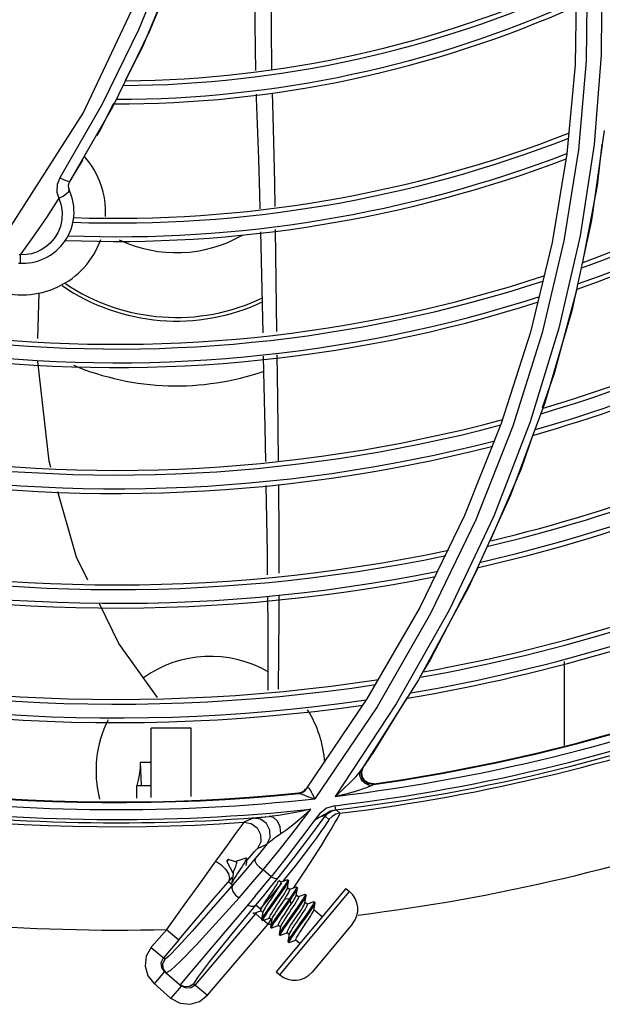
# Model space of a CAD drawing. Extents: x 40.7 to 137.4, y -250.8 to -221.5.
# Tile 261 of 320: x 123.1028 to 123.1649, y -239.7009 to -239.596. Entities that reach past the tile are written whole.
import ezdxf

# ---------------------------------------------------------------- set-up
doc = ezdxf.new("R2010")
doc.units = 0
doc.header["$MEASUREMENT"] = 0
doc.layers.get('0').update_dxf_attribs({"linetype": 'CONTINUOUS'})

msp = doc.modelspace()

# ---------------------------------------------------------------- linework, layer by layer
at = {"color": 155}
for p, q in [((123.1199653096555, -239.5891799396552), (123.1166462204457, -239.5973027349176)), ((123.1196003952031, -239.5901428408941), (123.115909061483, -239.5989170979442)), ((123.1621767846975, -239.5915627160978), (123.1620135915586, -239.6008368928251)), ((123.115909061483, -239.5989170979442), (123.1140884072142, -239.6024814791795)), ((123.1620135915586, -239.6008368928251), (123.1611429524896, -239.6102978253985)), ((123.1116347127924, -239.6050064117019), (123.1071144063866, -239.6128736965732)), ((123.1128242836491, -239.6049563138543), (123.1114340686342, -239.6076780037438)), ((123.1114340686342, -239.6076780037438), (123.1110483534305, -239.608364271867)), ((123.1651218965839, -239.6078266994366), (123.1637554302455, -239.61736319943)), ((123.1611429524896, -239.6102978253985), (123.1595709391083, -239.6197424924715)), ((123.162374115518, -239.6098879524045), (123.1608262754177, -239.619566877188)), ((123.1095762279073, -239.6109009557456), (123.10931030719, -239.6113460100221)), ((123.1284862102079, -239.6186117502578), (123.1287310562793, -239.6293881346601)), ((123.1300589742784, -239.6183558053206), (123.130212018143, -239.6292380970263)), ((123.1595709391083, -239.6197424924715), (123.1572567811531, -239.6293186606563)), ((123.1625526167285, -239.6190278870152), (123.1602921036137, -239.6288967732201)), ((123.1028886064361, -239.6218535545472), (123.102899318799, -239.6219683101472)), ((123.1047552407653, -239.6299942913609), (123.1049143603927, -239.6251302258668)), ((123.1572567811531, -239.6293186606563), (123.1541481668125, -239.6390500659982)), ((123.1602921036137, -239.6288967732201), (123.1572311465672, -239.6388705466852)), ((123.1587905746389, -239.636825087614), (123.1551335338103, -239.6466706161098)), ((123.1572311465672, -239.6388705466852), (123.1533398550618, -239.6489016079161)), ((123.1541481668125, -239.6390500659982), (123.1502193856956, -239.6488522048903)), ((123.1553849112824, -239.639321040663), (123.151428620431, -239.6493036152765)), ((123.1551335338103, -239.6466706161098), (123.1506580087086, -239.6565304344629)), ((123.1502193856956, -239.6488522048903), (123.145457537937, -239.6586397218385)), ((123.1516942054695, -239.6543762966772), (123.1465754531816, -239.6642138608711)), ((123.1506580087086, -239.6565304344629), (123.1453411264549, -239.6663523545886)), ((123.145457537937, -239.6586397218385), (123.1398263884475, -239.668385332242)), ((123.1465754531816, -239.6642138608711), (123.1457864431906, -239.6654956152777)), ((123.1608695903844, -239.6733541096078), (123.1608695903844, -239.6644109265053)), ((123.1453411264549, -239.6663523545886), (123.13916449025, -239.6760790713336)), ((123.1440850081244, -239.6682596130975), (123.1403736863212, -239.6742886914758)), ((123.1398263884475, -239.668385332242), (123.1333075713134, -239.6780238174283)), ((123.1409070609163, -239.6692170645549), (123.1342985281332, -239.6790299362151)), ((123.1429627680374, -239.6689203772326), (123.1364364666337, -239.6787850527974)), ((123.1211015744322, -239.6715085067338), (123.1168287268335, -239.6715085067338)), ((123.1168287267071, -239.6789109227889), (123.1168287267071, -239.6715085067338)), ((123.1211015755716, -239.6787908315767), (123.1211015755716, -239.6715085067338)), ((123.1400565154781, -239.6747633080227), (123.1403737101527, -239.6742887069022)), ((123.1168287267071, -239.6751709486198), (123.1156779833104, -239.6751709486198)), ((123.1156779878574, -239.6751709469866), (123.1157734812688, -239.6776130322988)), ((123.1394205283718, -239.6757045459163), (123.1397445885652, -239.6752266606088)), ((123.1397445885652, -239.6752266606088), (123.1400565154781, -239.6747633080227)), ((123.1391249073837, -239.6761657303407), (123.1391443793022, -239.6761176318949)), ((123.1391443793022, -239.6761176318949), (123.1391610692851, -239.6760848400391)), ((123.1391648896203, -239.676079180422), (123.1391610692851, -239.6760848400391)), ((123.1391648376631, -239.6760791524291), (123.1394205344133, -239.6757045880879)), ((123.1392298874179, -239.6762025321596), (123.1394205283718, -239.6757045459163)), ((123.1392803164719, -239.6761282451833), (123.1394396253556, -239.6757118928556)), ((123.115333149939, -239.6776129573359), (123.1153027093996, -239.6776125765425)), ((123.1153027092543, -239.6789538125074), (123.1153027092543, -239.6776125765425)), ((123.1153041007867, -239.677607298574), (123.1153038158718, -239.6776083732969)), ((123.115333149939, -239.6776129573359), (123.1168287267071, -239.6776135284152)), ((123.140062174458, -239.6775618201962), (123.1399667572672, -239.6775403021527)), ((123.1400404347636, -239.6775906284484), (123.1402501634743, -239.6776475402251)), ((123.14059322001, -239.6774312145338), (123.1400632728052, -239.6773834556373)), ((123.1402501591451, -239.6776475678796), (123.1405424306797, -239.6775053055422)), ((123.1405423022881, -239.6775053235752), (123.1405931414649, -239.6774312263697)), ((123.1325776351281, -239.6784035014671), (123.1325289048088, -239.6784700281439)), ((123.1331425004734, -239.6781775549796), (123.1332993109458, -239.6780157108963)), ((123.1332072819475, -239.6781906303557), (123.1334170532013, -239.6779206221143)), ((123.1333341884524, -239.6779932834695), (123.133307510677, -239.6780238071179)), ((123.1339388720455, -239.6789262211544), (123.1342986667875, -239.6790322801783)), ((123.1364176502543, -239.6797696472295), (123.1364701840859, -239.6802100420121)), ((123.1337627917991, -239.6830847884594), (123.1353842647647, -239.6808893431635)), ((123.1348101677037, -239.6805933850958), (123.1342766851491, -239.6812614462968)), ((123.1353853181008, -239.6808878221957), (123.1357905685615, -239.6812477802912)), ((123.1369593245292, -239.6805670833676), (123.1365558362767, -239.680207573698)), ((123.1277157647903, -239.6810951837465), (123.1267288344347, -239.6815413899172)), ((123.1283246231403, -239.6810255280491), (123.1294343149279, -239.6809201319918)), ((123.128177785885, -239.6843166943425), (123.1291796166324, -239.6838626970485)), ((123.1251123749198, -239.6854952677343), (123.1249156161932, -239.6857303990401)), ((123.1249156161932, -239.6857303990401), (123.1255773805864, -239.6869974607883)), ((123.124982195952, -239.6855334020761), (123.124930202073, -239.6855955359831)), ((123.1251123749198, -239.6854952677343), (123.1259428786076, -239.6857558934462)), ((123.1269172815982, -239.6853459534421), (123.1258666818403, -239.685721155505)), ((123.1258873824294, -239.6857384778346), (123.1258666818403, -239.685721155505)), ((123.1259267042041, -239.6857350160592), (123.125866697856, -239.6857212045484)), ((123.1259362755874, -239.6857418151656), (123.1259267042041, -239.6857350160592)), ((123.1259612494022, -239.6857810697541), (123.1259362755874, -239.6857418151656)), ((123.1259428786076, -239.6857558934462), (123.1259464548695, -239.685757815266)), ((123.1270702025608, -239.6854236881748), (123.1269765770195, -239.6853453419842)), ((123.1312009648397, -239.6853472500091), (123.1296196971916, -239.6873551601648)), ((123.1247569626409, -239.6865251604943), (123.1250777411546, -239.6870441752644)), ((123.1296196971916, -239.6873551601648), (123.1287732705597, -239.6866087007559)), ((123.1321010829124, -239.6862769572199), (123.1310134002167, -239.6876477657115)), ((123.1255087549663, -239.688243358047), (123.1250806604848, -239.6878795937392)), ((123.1306568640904, -239.6879271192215), (123.1304438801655, -239.6877488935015)), ((123.1313611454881, -239.6876577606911), (123.1306517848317, -239.6879129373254)), ((123.1310134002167, -239.6876477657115), (123.1308574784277, -239.6878392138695)), ((123.1313606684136, -239.6885552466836), (123.1314938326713, -239.6877694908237)), ((123.131361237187, -239.6876577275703), (123.1313948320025, -239.6876573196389)), ((123.1314882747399, -239.6877357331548), (123.1313946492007, -239.6876573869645)), ((123.1314882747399, -239.6877357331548), (123.1314938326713, -239.6877694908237)), ((123.1321991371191, -239.6882271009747), (123.131972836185, -239.6885582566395)), ((123.1304627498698, -239.6891519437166), (123.1296740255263, -239.6902589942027)), ((123.1305565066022, -239.6892297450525), (123.1297727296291, -239.690329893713)), ((123.1376001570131, -239.688583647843), (123.1301572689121, -239.6974780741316)), ((123.1305458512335, -239.6978031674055), (123.1379887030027, -239.6889087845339)), ((123.1315931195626, -239.6887105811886), (123.1313664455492, -239.6885208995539)), ((123.1322974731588, -239.6884412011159), (123.1315880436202, -239.6886964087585)), ((123.1322969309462, -239.6893386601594), (123.1324301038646, -239.6885528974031)), ((123.1322974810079, -239.688441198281), (123.132331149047, -239.6884407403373)), ((123.132424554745, -239.6885191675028), (123.1323309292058, -239.6884408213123)), ((123.1332330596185, -239.6892249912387), (123.1325242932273, -239.6894798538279)), ((123.1333607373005, -239.6893029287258), (123.1332671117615, -239.6892245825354)), ((123.1376001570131, -239.688583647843), (123.1379887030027, -239.6889087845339)), ((123.127940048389, -239.6893934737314), (123.1269853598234, -239.6905263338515)), ((123.130896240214, -239.6899438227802), (123.1303386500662, -239.6907755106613)), ((123.1313049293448, -239.6900677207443), (123.130516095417, -239.6911748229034)), ((123.1313980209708, -239.6901468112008), (123.130608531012, -239.6912548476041)), ((123.1310727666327, -239.6896775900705), (123.130896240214, -239.6899438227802)), ((123.1315566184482, -239.6897119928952), (123.1310728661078, -239.6896777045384)), ((123.1315566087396, -239.689711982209), (123.1313049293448, -239.6900677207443)), ((123.1316499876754, -239.6897903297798), (123.1313980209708, -239.6901468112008)), ((123.1316499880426, -239.6897903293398), (123.1315563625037, -239.6897119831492)), ((123.1315926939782, -239.6905263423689), (123.1317691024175, -239.6902602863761)), ((123.1317689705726, -239.6902602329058), (123.1316499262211, -239.689790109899)), ((123.132529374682, -239.689494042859), (123.1323027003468, -239.6893043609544)), ((123.1332332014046, -239.690122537), (123.1333663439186, -239.6893367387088)), ((123.1334656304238, -239.6902775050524), (123.1332390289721, -239.6900878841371)), ((123.1333607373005, -239.6893029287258), (123.1333663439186, -239.6893367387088)), ((123.1341693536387, -239.6900084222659), (123.1334605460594, -239.6902633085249)), ((123.1341694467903, -239.6900083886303), (123.1342037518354, -239.6900078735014)), ((123.1341694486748, -239.6909059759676), (123.1343025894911, -239.6901201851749)), ((123.1342969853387, -239.6900863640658), (123.1342033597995, -239.6900080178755)), ((123.1342969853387, -239.6900863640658), (123.1343025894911, -239.6901201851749)), ((123.1215529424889, -239.6988678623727), (123.1281472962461, -239.6911072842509)), ((123.1276833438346, -239.6911413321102), (123.1277769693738, -239.6912196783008)), ((123.1278111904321, -239.6912191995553), (123.1285201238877, -239.6909642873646)), ((123.1286519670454, -239.6918471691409), (123.1279938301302, -239.691287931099)), ((123.1284540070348, -239.690746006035), (123.1280046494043, -239.690364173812)), ((123.1287416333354, -239.6911398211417), (123.1285150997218, -239.6909502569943)), ((123.1287473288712, -239.6911059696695), (123.1286140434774, -239.6918917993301)), ((123.1310353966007, -239.691357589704), (123.1315926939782, -239.6905263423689)), ((123.1350636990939, -239.6916147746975), (123.1341752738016, -239.6908713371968)), ((123.1228550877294, -239.69997451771), (123.1292960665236, -239.6923944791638)), ((123.1286195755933, -239.6919248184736), (123.1287132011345, -239.6920031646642)), ((123.1287473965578, -239.6920026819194), (123.1294563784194, -239.6917477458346)), ((123.1292960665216, -239.6923944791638), (123.1287841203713, -239.6919594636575)), ((123.1292960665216, -239.6923944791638), (123.1296471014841, -239.6919029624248)), ((123.1296778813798, -239.691923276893), (123.1294513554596, -239.6917337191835)), ((123.1296836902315, -239.6918887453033), (123.1295505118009, -239.6926745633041)), ((123.1333462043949, -239.6916070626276), (123.1325563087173, -239.6927157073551)), ((123.1382942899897, -239.6923482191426), (123.1339852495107, -239.6974976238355)), ((123.1168720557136, -239.6948061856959), (123.1185238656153, -239.6929553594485)), ((123.1184773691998, -239.6929532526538), (123.1197796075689, -239.6940597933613)), ((123.1295504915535, -239.6926746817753), (123.1295560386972, -239.6927086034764)), ((123.1295561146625, -239.6927081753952), (123.1296497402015, -239.6927865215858)), ((123.1296497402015, -239.6927865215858), (123.1296840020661, -239.6927860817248)), ((123.1296840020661, -239.6927860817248), (123.1303926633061, -239.6925312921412)), ((123.1306141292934, -239.6927067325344), (123.1303876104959, -239.6925171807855)), ((123.1304867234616, -239.6934581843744), (123.1304922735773, -239.6934920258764)), ((123.1306199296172, -239.6926722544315), (123.1304867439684, -239.693458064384)), ((123.1304923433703, -239.6934916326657), (123.1305859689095, -239.6935699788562)), ((123.1306202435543, -239.6935695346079), (123.1313289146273, -239.6933147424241)), ((123.1315503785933, -239.6934901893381), (123.1313238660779, -239.693300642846)), ((123.1315561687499, -239.6934557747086), (123.1314229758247, -239.6942415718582)), ((123.1197796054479, -239.6940597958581), (123.1181506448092, -239.6959768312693)), ((123.1314285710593, -239.6942750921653), (123.1315221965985, -239.6943534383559)), ((123.1315221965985, -239.6943534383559), (123.1315564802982, -239.6943529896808)), ((123.1315564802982, -239.6943529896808), (123.132265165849, -239.6940981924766)), ((123.132693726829, -239.6944469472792), (123.1322601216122, -239.6940841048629)), ((123.1168484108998, -239.6948702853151), (123.1183207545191, -239.6961213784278)), ((123.1179207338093, -239.6964620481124), (123.1181506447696, -239.6959768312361)), ((123.117964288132, -239.6969976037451), (123.1179207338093, -239.6964620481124)), ((123.1182699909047, -239.6974399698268), (123.1171632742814, -239.6987424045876)), ((123.1182699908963, -239.6974399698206), (123.117964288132, -239.6969976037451)), ((123.1184394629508, -239.6975839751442), (123.1181283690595, -239.6971254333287)), ((123.1182699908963, -239.6974399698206), (123.1200897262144, -239.6989862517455)), ((123.1189041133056, -239.697320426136), (123.1184402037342, -239.6975839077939)), ((123.1211895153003, -239.6973722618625), (123.1202612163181, -239.6984686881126)), ((123.1301572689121, -239.6974780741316), (123.1305458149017, -239.6978032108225)), ((123.1189192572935, -239.7002643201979), (123.1171308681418, -239.6986828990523)), ((123.1202612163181, -239.6984686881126), (123.1199334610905, -239.6988534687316)), ((123.1213960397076, -239.698734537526), (123.1228551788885, -239.6999744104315)), ((123.1189830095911, -239.7002886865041), (123.1200897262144, -239.6989862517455)), ((123.1205756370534, -239.6992165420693), (123.1200897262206, -239.6989862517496)), ((123.121111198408, -239.6991730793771), (123.1205756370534, -239.6992165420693)), ((123.1215529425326, -239.6988678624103), (123.121111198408, -239.6991730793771))]:
    msp.add_line(p, q, dxfattribs=at)
for points in [[(123.1543471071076, -239.5485797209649), (123.1572970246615, -239.556479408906), (123.1596931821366, -239.5646945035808), (123.1615114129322, -239.5732139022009), (123.1627213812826, -239.5820212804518), (123.1632897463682, -239.5910906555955), (123.1631843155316, -239.6003884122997), (123.162374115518, -239.6098879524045)], [(123.1556965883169, -239.5476902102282), (123.1586905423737, -239.5556336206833), (123.1611296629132, -239.5638945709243), (123.1629907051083, -239.5724591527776), (123.164244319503, -239.5813093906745), (123.164858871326, -239.5904202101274), (123.1648028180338, -239.5997611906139)], [(123.1188287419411, -239.5889326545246), (123.115535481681, -239.5970192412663), (123.1116347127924, -239.6050064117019)], [(123.1278642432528, -239.5890668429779), (123.127877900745, -239.5905437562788), (123.1278809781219, -239.5936599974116), (123.1278865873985, -239.596459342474), (123.1279110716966, -239.5990677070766), (123.1279599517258, -239.601432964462)], [(123.1296567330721, -239.5888329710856), (123.1296480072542, -239.593064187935), (123.1296383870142, -239.5971231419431), (123.1296767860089, -239.6010489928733), (123.1296823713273, -239.6012970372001)], [(123.1002594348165, -239.6205504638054), (123.1095855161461, -239.6059830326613), (123.1166336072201, -239.5910618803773)], [(123.1166462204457, -239.5973027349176), (123.1127160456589, -239.605326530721), (123.1081636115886, -239.6132223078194)], [(123.1648028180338, -239.5997611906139), (123.1640450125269, -239.609305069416), (123.1625526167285, -239.6190278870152)], [(123.1280339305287, -239.6039567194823), (123.1280468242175, -239.6043846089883), (123.1282731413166, -239.6108421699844)], [(123.12973963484, -239.6038401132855), (123.1297647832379, -239.6049569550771), (123.1298726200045, -239.6090153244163), (123.1299755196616, -239.6134405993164), (123.1300173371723, -239.6159035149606)], [(123.1648670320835, -239.6092914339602), (123.1643648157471, -239.6136887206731), (123.1628135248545, -239.6218628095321)], [(123.1093103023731, -239.6113460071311), (123.1089318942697, -239.6119727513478), (123.1085496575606, -239.6125982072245), (123.1081636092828, -239.6132223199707)], [(123.1282731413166, -239.6108421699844), (123.1283868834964, -239.6146192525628), (123.1284255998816, -239.6161754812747)], [(123.1071144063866, -239.6128736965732), (123.1068306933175, -239.613577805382), (123.1068072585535, -239.6143758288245), (123.1070125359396, -239.61504361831)], [(123.1081636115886, -239.6132223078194), (123.1079845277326, -239.6132502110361), (123.1076110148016, -239.613126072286), (123.1071133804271, -239.6128691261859)], [(123.1070114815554, -239.6150393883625), (123.1074636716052, -239.6148051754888), (123.1078359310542, -239.6145505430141), (123.108065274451, -239.6143201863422), (123.1081079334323, -239.614152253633)], [(123.1070125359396, -239.61504361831), (123.1056779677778, -239.6170767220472), (123.1043071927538, -239.619087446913), (123.1029004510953, -239.6210749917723)], [(123.1070114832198, -239.6150393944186), (123.1072454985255, -239.6157603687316), (123.1073581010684, -239.6165238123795), (123.1073320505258, -239.6172976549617), (123.107170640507, -239.6180455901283), (123.1068890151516, -239.6187346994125)], [(123.1637554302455, -239.61736319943), (123.1616550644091, -239.6270416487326), (123.1587905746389, -239.636825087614)], [(123.1068890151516, -239.6187346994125), (123.1065143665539, -239.6193365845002), (123.1060825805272, -239.6198332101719)], [(123.1060825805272, -239.6198332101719), (123.1056186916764, -239.6202300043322), (123.1051309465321, -239.6205419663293), (123.1046199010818, -239.6207799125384), (123.1040817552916, -239.6209487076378), (123.1035103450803, -239.6210468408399), (123.1028993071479, -239.6210730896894)], [(123.1608262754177, -239.619566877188), (123.1585073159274, -239.6293920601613), (123.1553849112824, -239.639321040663)], [(123.1029004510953, -239.6210749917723), (123.1028606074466, -239.6210773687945), (123.1028206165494, -239.6210786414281), (123.1027837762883, -239.6210753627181)], [(123.1029017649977, -239.6210729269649), (123.1028895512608, -239.6215332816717), (123.1028886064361, -239.6218535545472)], [(123.1621901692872, -239.6247102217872), (123.1597826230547, -239.6337186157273), (123.1585084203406, -239.6373854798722)], [(123.1061606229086, -239.6437478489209), (123.1059644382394, -239.6430640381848), (123.1047807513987, -239.6324440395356)], [(123.1287875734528, -239.631869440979), (123.1288262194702, -239.6335661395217), (123.128951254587, -239.6394216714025), (123.1290213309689, -239.643082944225)], [(123.1302455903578, -239.6317375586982), (123.1303065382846, -239.6363558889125), (123.1303783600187, -239.6430263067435)], [(123.1575149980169, -239.6402443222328), (123.1562533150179, -239.6438751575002), (123.1529583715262, -239.6515120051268)], [(123.1290705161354, -239.6456527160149), (123.1291859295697, -239.6528334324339), (123.1292092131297, -239.6551575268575)], [(123.1303982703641, -239.6455432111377), (123.1304395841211, -239.6511223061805), (123.1304443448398, -239.6549910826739)], [(123.1101030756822, -239.6557504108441), (123.1089018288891, -239.6533024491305), (123.1069021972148, -239.6463326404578)], [(123.151428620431, -239.6493036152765), (123.1466108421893, -239.6592873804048), (123.1409070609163, -239.6692170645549)], [(123.1533398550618, -239.6489016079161), (123.148591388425, -239.6589373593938), (123.1429627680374, -239.6689203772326)], [(123.1292333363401, -239.6575654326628), (123.1292637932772, -239.6606055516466), (123.1292611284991, -239.667464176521)], [(123.1304473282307, -239.6574155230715), (123.1304500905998, -239.6596603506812), (123.1303727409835, -239.6673558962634)], [(123.11752496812, -239.6682459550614), (123.113400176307, -239.6624694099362), (123.1113258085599, -239.6582421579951)], [(123.115685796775, -239.6753706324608), (123.1156823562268, -239.675663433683), (123.1156426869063, -239.6760533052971), (123.1155631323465, -239.6765160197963), (123.1154456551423, -239.6770481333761), (123.1153041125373, -239.6776073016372)], [(123.1364365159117, -239.6787877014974), (123.1368482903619, -239.6784295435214), (123.1372233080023, -239.6780922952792), (123.1375650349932, -239.6777752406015), (123.1378761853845, -239.6774777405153), (123.1381579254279, -239.6772003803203), (123.1384115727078, -239.6769421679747), (123.1386396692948, -239.6767016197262), (123.1388433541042, -239.6764768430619), (123.1390206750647, -239.6762685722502), (123.1391648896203, -239.676079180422)], [(123.1392923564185, -239.6770447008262), (123.1392193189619, -239.6769371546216), (123.1391544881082, -239.6768166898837), (123.1391008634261, -239.6766757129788), (123.1390690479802, -239.676493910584), (123.1390683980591, -239.6764627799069), (123.1390845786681, -239.6763122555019), (123.1391249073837, -239.6761657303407)], [(123.1405423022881, -239.6775053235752), (123.1400114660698, -239.6774569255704), (123.1395606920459, -239.6771785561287), (123.1392811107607, -239.676729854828), (123.1392298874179, -239.6762025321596)], [(123.1400632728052, -239.6773834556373), (123.1396116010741, -239.6771051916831), (123.1393316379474, -239.6766563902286), (123.1392803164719, -239.6761282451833)], [(123.1386296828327, -239.6782067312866), (123.1389665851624, -239.6781049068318), (123.13927345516, -239.6780080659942), (123.1395556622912, -239.6779146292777), (123.1398157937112, -239.677823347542), (123.1400515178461, -239.677733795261), (123.1402501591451, -239.6776475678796)], [(123.1394659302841, -239.6772389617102), (123.139374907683, -239.6771454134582), (123.1392923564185, -239.6770447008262)], [(123.1396608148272, -239.6773945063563), (123.1395620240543, -239.6773224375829), (123.1394659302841, -239.6772389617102)], [(123.1399667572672, -239.6775403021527), (123.1398636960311, -239.6775038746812), (123.1397614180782, -239.6774550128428), (123.1396608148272, -239.6773945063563)], [(123.1325289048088, -239.6784700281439), (123.1328272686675, -239.6783970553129), (123.1330937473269, -239.6782443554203), (123.1333076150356, -239.678023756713)], [(123.1325289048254, -239.6784700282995), (123.1325371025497, -239.6784708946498), (123.1325622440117, -239.6784700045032), (123.1326017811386, -239.6784676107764)], [(123.1325776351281, -239.6784035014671), (123.132876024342, -239.6783303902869), (123.1331425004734, -239.6781775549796)], [(123.1326017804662, -239.6784675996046), (123.1329262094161, -239.6783792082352), (123.1332072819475, -239.6781906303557)], [(123.1326017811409, -239.6784676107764), (123.1327345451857, -239.6784783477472), (123.1328910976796, -239.6785269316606), (123.1330939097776, -239.6786072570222)], [(123.1330939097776, -239.6786072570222), (123.1333373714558, -239.6787064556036), (123.1336186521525, -239.6788149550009), (123.1339388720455, -239.6789262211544)], [(123.1334179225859, -239.6779212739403), (123.1333715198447, -239.6779590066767), (123.1333341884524, -239.6779932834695)], [(123.1342985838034, -239.6790322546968), (123.1341717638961, -239.6787824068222), (123.1340457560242, -239.6785420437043), (123.1339377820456, -239.6783249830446), (123.1338390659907, -239.6781455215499), (123.1337481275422, -239.6780103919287), (123.1336676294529, -239.6779231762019), (123.1335895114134, -239.6778795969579), (123.1335076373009, -239.6778750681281), (123.1334179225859, -239.6779212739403)], [(123.136436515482, -239.6787876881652), (123.1369524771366, -239.6786621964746), (123.13742577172, -239.6785412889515), (123.1378607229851, -239.6784251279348), (123.1382611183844, -239.6783136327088), (123.1386296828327, -239.6782067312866)], [(123.1364175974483, -239.6797670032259), (123.1355202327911, -239.6800354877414), (123.1348101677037, -239.6805933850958)], [(123.1287732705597, -239.6866087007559), (123.1305020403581, -239.6844811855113), (123.1321969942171, -239.6823260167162), (123.1338579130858, -239.6801439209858)], [(123.1338580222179, -239.6801461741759), (123.1326061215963, -239.6804172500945), (123.1314556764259, -239.680636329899), (123.1303969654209, -239.6808063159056), (123.129434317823, -239.680920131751)], [(123.1306757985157, -239.6827412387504), (123.1311898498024, -239.6823814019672), (123.1317614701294, -239.6819438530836), (123.1323913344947, -239.6814313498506), (123.1330867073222, -239.6808368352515), (123.1338582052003, -239.6801458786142)], [(123.1342768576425, -239.6812638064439), (123.1344561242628, -239.6811666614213), (123.1346231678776, -239.6810791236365), (123.1347787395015, -239.681000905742), (123.1349222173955, -239.6809325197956), (123.135053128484, -239.6808745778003), (123.1351693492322, -239.6808286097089), (123.135265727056, -239.6807972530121), (123.1353396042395, -239.6807817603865), (123.1353900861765, -239.6807828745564), (123.1354148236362, -239.6808019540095), (123.1354119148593, -239.6808390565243), (123.1353843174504, -239.6808893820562)], [(123.1348626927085, -239.680940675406), (123.1351654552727, -239.6807856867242), (123.135293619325, -239.6807159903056), (123.1354190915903, -239.6806391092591), (123.1355549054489, -239.6805507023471), (123.1357128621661, -239.6804559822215), (123.1358940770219, -239.6803664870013)], [(123.1353853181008, -239.6808878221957), (123.1357054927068, -239.6805588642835), (123.1361046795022, -239.6803257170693), (123.1365558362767, -239.680207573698)], [(123.1369593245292, -239.6805670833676), (123.1365165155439, -239.6806822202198), (123.1361164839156, -239.6809137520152), (123.1357905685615, -239.6812477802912)], [(123.1358940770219, -239.6803664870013), (123.1360903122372, -239.6802924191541), (123.1362868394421, -239.6802402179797), (123.1364702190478, -239.6802100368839)], [(123.1369593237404, -239.6805670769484), (123.1368965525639, -239.6807078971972), (123.1367320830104, -239.6810128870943), (123.136461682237, -239.6814895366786), (123.1360777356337, -239.6821432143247)], [(123.1364702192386, -239.68021003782), (123.1365159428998, -239.6802070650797), (123.136544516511, -239.6802062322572), (123.1365558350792, -239.6802075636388)], [(123.1267285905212, -239.68154124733), (123.126462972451, -239.6818781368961), (123.1258425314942, -239.6827319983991), (123.1249701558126, -239.6839487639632), (123.1237133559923, -239.6856908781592)], [(123.1267288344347, -239.6815413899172), (123.127499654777, -239.6816684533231), (123.1281354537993, -239.682127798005), (123.1284993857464, -239.6828220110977), (123.128515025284, -239.6836080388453), (123.128177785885, -239.6843166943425)], [(123.1277151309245, -239.6810950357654), (123.1277938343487, -239.6810817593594), (123.127993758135, -239.6810589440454), (123.1283246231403, -239.6810255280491)], [(123.1291796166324, -239.6838626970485), (123.1295133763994, -239.6831516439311), (123.1294939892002, -239.6823670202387), (123.1291285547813, -239.6816764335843), (123.1284907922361, -239.6812191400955), (123.1277157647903, -239.6810951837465)], [(123.1306757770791, -239.6827412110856), (123.1305717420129, -239.6820341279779), (123.1302950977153, -239.6814337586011), (123.129893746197, -239.6810395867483), (123.1294343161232, -239.6809201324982)], [(123.1342766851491, -239.6812614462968), (123.1327533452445, -239.6833158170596), (123.1312009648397, -239.6853472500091)], [(123.1342768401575, -239.6812638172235), (123.134490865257, -239.6811421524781), (123.1346852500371, -239.6810350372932), (123.1348626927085, -239.680940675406)], [(123.135790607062, -239.6812478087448), (123.1357296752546, -239.6813595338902), (123.1355730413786, -239.6816006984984), (123.1353123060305, -239.6819807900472)], [(123.129179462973, -239.6838627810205), (123.1293083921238, -239.6837329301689), (123.1294925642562, -239.683577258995), (123.1297214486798, -239.6834008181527), (123.1299915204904, -239.6832049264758), (123.1303060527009, -239.6829873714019), (123.1306757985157, -239.6827412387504)], [(123.1353123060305, -239.6819807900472), (123.1349389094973, -239.682508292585), (123.1344450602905, -239.6831895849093), (123.1338165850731, -239.6840381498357), (123.1330367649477, -239.6850685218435), (123.1321010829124, -239.6862769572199)], [(123.1360777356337, -239.6821432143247), (123.1355736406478, -239.6829793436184), (123.1349407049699, -239.6840057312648), (123.1341681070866, -239.6852283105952), (123.1332528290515, -239.6866420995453), (123.1321991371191, -239.6882271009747)], [(123.1291793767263, -239.6838626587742), (123.1287641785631, -239.684374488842), (123.1283462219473, -239.684885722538), (123.1279255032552, -239.6853963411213)], [(123.1303791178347, -239.6874496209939), (123.1320944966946, -239.6852719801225), (123.1337627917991, -239.6830847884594)], [(123.1270652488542, -239.685573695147), (123.1275571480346, -239.6850022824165), (123.1278651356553, -239.6846498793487), (123.1280687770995, -239.6844249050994), (123.1281775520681, -239.6843166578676)], [(123.1237133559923, -239.6856908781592), (123.1221279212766, -239.6878780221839), (123.1203337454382, -239.6903674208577), (123.1184773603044, -239.6929532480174)], [(123.1237209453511, -239.6856793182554), (123.1242800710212, -239.6860448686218), (123.1247569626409, -239.6865251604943)], [(123.1279255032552, -239.6853963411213), (123.1271006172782, -239.6863847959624), (123.1262937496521, -239.687334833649), (123.1255087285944, -239.688243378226)], [(123.1255828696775, -239.6869620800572), (123.1256094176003, -239.6868515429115), (123.125655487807, -239.6867186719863), (123.1257156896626, -239.6865685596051), (123.1257837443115, -239.6864062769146), (123.1258501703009, -239.6862455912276), (123.125907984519, -239.6860938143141), (123.1259487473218, -239.6859619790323), (123.1259674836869, -239.685858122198), (123.1259612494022, -239.6857810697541)], [(123.1269771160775, -239.6853451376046), (123.1269882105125, -239.6853845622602), (123.1269650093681, -239.685474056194), (123.126903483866, -239.6856098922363), (123.1268068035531, -239.6857868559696), (123.1266805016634, -239.6859993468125), (123.126532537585, -239.6862373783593), (123.1263665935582, -239.6864965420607), (123.1260170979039, -239.6870361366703)], [(123.1269172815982, -239.6853459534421), (123.1269724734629, -239.6853419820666), (123.1269771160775, -239.6853451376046)], [(123.1269791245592, -239.6861593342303), (123.1270056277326, -239.6859685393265), (123.1270431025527, -239.6857162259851), (123.1270801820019, -239.6854775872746)], [(123.1270801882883, -239.6854775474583), (123.1270816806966, -239.6854647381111), (123.1270702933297, -239.6854231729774)], [(123.1279255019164, -239.6853963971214), (123.1278977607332, -239.6856400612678), (123.12807107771, -239.685984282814), (123.1283830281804, -239.6863260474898), (123.1287735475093, -239.6866100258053)], [(123.1250777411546, -239.6870441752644), (123.1251922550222, -239.6875208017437), (123.1250806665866, -239.6878795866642)], [(123.1260170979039, -239.6870361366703), (123.1258508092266, -239.6872953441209), (123.1256998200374, -239.6875356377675), (123.1255737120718, -239.6877462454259), (123.1254761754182, -239.6879234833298), (123.1254138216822, -239.688057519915), (123.1253927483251, -239.6881270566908)], [(123.1255829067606, -239.6869618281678), (123.125530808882, -239.6872977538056), (123.1254630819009, -239.6877100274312), (123.1253927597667, -239.68812698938)], [(123.1262091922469, -239.6895794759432), (123.1270474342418, -239.6886277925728), (123.1279034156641, -239.6876366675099), (123.1287735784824, -239.6866100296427)], [(123.1255087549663, -239.688243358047), (123.1232102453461, -239.6908669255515), (123.1212027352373, -239.6931247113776), (123.1196829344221, -239.6947926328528), (123.1187109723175, -239.6958047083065), (123.1183207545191, -239.6961213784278)], [(123.1197796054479, -239.6940597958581), (123.1217132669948, -239.6917913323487), (123.1235379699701, -239.6896645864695), (123.1255184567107, -239.6873729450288)], [(123.1255087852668, -239.6882435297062), (123.1254245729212, -239.6885406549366), (123.1255461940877, -239.6889281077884), (123.1258261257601, -239.6892928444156), (123.1262090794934, -239.6895791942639)], [(123.127940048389, -239.6893934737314), (123.1287722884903, -239.6883912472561), (123.1296200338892, -239.6873566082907)], [(123.1280045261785, -239.6903640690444), (123.1287731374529, -239.6894317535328), (123.129565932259, -239.6884592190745), (123.1303791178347, -239.6874496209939)], [(123.1307160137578, -239.6880129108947), (123.1297901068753, -239.6891497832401), (123.128453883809, -239.6907459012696)], [(123.1285150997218, -239.6909502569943), (123.1285086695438, -239.6908982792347), (123.1285474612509, -239.6907920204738), (123.1286278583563, -239.6906366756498), (123.1287457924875, -239.6904364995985), (123.1288967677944, -239.690196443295), (123.1290743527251, -239.6899242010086), (123.1292668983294, -239.6896348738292), (123.1294666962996, -239.6893373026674), (123.1296678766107, -239.6890376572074), (123.1298618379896, -239.6887461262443), (123.1300369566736, -239.6884775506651), (123.1301853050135, -239.6882416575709), (123.1303029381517, -239.6880421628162), (123.1303847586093, -239.6878842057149), (123.1304245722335, -239.6877719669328)], [(123.1306568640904, -239.6879271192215), (123.1306632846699, -239.687979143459), (123.1306242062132, -239.6880860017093), (123.1305429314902, -239.6882427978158), (123.1304249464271, -239.6884428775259), (123.1302748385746, -239.6886814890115), (123.1300974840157, -239.6889533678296), (123.1299041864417, -239.6892438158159), (123.1295056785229, -239.6898373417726)], [(123.1296200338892, -239.6873566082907), (123.1299381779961, -239.6874932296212), (123.1302044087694, -239.6875270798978), (123.1303789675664, -239.6874494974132)], [(123.1313948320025, -239.6876573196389), (123.1313977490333, -239.6877040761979), (123.131350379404, -239.6878155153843), (123.1312521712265, -239.6879883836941), (123.1311074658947, -239.6882167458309), (123.130922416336, -239.6884927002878), (123.1307053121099, -239.6888071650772), (123.1304627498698, -239.6891519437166)], [(123.1314938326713, -239.6877694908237), (123.1314894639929, -239.6877879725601), (123.1314395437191, -239.6879024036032), (123.1313399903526, -239.6880759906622), (123.131194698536, -239.6883044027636), (123.1310107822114, -239.6885787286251), (123.130795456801, -239.6888902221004), (123.1305565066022, -239.6892297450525)], [(123.1294513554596, -239.6917337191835), (123.1294448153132, -239.6916822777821), (123.1294835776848, -239.6915757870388), (123.1295652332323, -239.6914181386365), (123.1296832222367, -239.6912180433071), (123.1298325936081, -239.6909805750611), (123.1300101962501, -239.6907082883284), (123.1302050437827, -239.6904155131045), (123.1304052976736, -239.6901172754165), (123.1306033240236, -239.6898223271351), (123.1307961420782, -239.6895325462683), (123.1309730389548, -239.689261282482), (123.1311228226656, -239.6890230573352), (123.1312405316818, -239.6888232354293), (123.1313213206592, -239.6886669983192), (123.1313608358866, -239.6885553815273)], [(123.1315931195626, -239.6887105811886), (123.13160014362, -239.688759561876), (123.131565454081, -239.6888584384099), (123.1314910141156, -239.6890049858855), (123.1313807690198, -239.6891942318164), (123.131239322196, -239.6894208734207), (123.1310727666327, -239.6896775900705)], [(123.132331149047, -239.6884407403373), (123.1323369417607, -239.6884502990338), (123.1323219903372, -239.6885230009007), (123.1322555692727, -239.6886568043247), (123.1321409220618, -239.6888488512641), (123.1319816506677, -239.6890941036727), (123.1317842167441, -239.6893847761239), (123.1315566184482, -239.6897119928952)], [(123.1324301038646, -239.6885528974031), (123.1324155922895, -239.6886006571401), (123.1323504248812, -239.6887329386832), (123.1322373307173, -239.6889223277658), (123.1320790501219, -239.6891664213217), (123.131880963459, -239.689458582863), (123.1316499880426, -239.6897903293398)], [(123.1332674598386, -239.6892244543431), (123.1332742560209, -239.6892489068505), (123.1332436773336, -239.6893399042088), (123.1331622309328, -239.6894923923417), (123.1330335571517, -239.6897009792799), (123.1328625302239, -239.689959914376), (123.1326556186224, -239.6902623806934), (123.132419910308, -239.6905990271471), (123.1321643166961, -239.6909592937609)], [(123.132424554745, -239.6885191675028), (123.1324302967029, -239.6885289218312), (123.1324301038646, -239.6885528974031)], [(123.1332332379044, -239.6892249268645), (123.1332522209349, -239.6892204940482), (123.1332674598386, -239.6892244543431)], [(123.1262090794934, -239.6895791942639), (123.1237345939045, -239.69233338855), (123.1215863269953, -239.6946579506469), (123.1199611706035, -239.696335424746), (123.1189041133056, -239.697320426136)], [(123.1296740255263, -239.6902589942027), (123.1294230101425, -239.6906133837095), (123.1291937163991, -239.6909422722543), (123.128990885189, -239.6912399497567), (123.1288253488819, -239.6914930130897), (123.1287050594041, -239.6916922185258), (123.1286333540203, -239.6918326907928), (123.1286140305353, -239.6918918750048)], [(123.1297727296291, -239.690329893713), (123.1295172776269, -239.6906908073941), (123.1292834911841, -239.6910258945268), (123.1290804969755, -239.6913240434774), (123.1289162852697, -239.6915755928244), (123.128797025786, -239.6917732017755), (123.1287261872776, -239.6919127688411), (123.1287068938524, -239.6919906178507), (123.1287132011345, -239.6920031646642)], [(123.1295056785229, -239.6898373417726), (123.129311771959, -239.6901287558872), (123.1291353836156, -239.6903992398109), (123.1289867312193, -239.6906356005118), (123.1288688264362, -239.6908355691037), (123.128787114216, -239.6909933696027), (123.1287473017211, -239.6911059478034)], [(123.132529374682, -239.689494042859), (123.1325358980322, -239.6895455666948), (123.1324970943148, -239.6896521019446), (123.1324154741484, -239.6898096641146), (123.1322976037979, -239.6900095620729), (123.1321482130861, -239.6902470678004), (123.1319706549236, -239.6905192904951), (123.1317759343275, -239.6908118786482), (123.1315758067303, -239.6911099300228), (123.13137763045, -239.6914050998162), (123.1311845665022, -239.691695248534), (123.1310076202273, -239.6919665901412), (123.1308579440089, -239.6922046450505), (123.1307402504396, -239.6924044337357), (123.130659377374, -239.6925608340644), (123.1306199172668, -239.6926722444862)], [(123.1334656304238, -239.6902775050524), (123.1334720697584, -239.690329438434), (123.1334333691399, -239.6904355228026), (123.1333530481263, -239.6905907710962), (123.133235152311, -239.690790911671), (123.1330840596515, -239.6910311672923), (123.1329064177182, -239.6913034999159), (123.1327138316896, -239.6915928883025), (123.1325136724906, -239.6918909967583), (123.1323124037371, -239.6921907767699), (123.1321185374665, -239.6924821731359), (123.1319436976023, -239.692750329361), (123.1317952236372, -239.6929864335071), (123.1316776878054, -239.6931857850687), (123.1315959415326, -239.6933436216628), (123.1315561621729, -239.6934557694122)], [(123.1317691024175, -239.6902602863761), (123.1319350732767, -239.6900044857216), (123.1320763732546, -239.6897781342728), (123.1321867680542, -239.689588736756), (123.1322614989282, -239.6894417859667), (123.1322970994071, -239.6893387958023)], [(123.1333663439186, -239.6893367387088), (123.1333329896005, -239.6894274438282), (123.133246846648, -239.6895856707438), (123.1331145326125, -239.6897985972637), (123.1329427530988, -239.6900581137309), (123.1327356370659, -239.690359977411), (123.1325021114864, -239.6906932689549), (123.1322501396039, -239.691048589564)], [(123.1324747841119, -239.6913908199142), (123.1326685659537, -239.6910996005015), (123.1328450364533, -239.6908290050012), (123.1329938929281, -239.6905923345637), (123.1331118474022, -239.6903922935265), (123.1331935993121, -239.6902344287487), (123.1332332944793, -239.6901226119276)], [(123.1342037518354, -239.6900078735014), (123.1342045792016, -239.6900611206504), (123.1341544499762, -239.6901749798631), (123.1340551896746, -239.6903483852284), (123.1339090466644, -239.6905779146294), (123.1337205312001, -239.6908587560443), (123.1334996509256, -239.6911783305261), (123.1332542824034, -239.6915264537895)], [(123.1343025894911, -239.6901201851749), (123.1342974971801, -239.6901410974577), (123.1342457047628, -239.6902577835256), (123.1341440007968, -239.6904341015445), (123.1339970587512, -239.690664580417), (123.1338115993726, -239.6909407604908), (123.1335920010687, -239.6912580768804), (123.1333462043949, -239.6916070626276)], [(123.1269853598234, -239.6905263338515), (123.1247449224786, -239.6931712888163), (123.1211895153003, -239.6973722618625)], [(123.1213960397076, -239.698734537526), (123.1218104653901, -239.6980647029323), (123.1231095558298, -239.6963750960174), (123.1253024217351, -239.6936504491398), (123.1280046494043, -239.690364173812)], [(123.1271268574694, -239.6903591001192), (123.1274840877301, -239.690486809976), (123.1277877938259, -239.6904867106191), (123.1280046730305, -239.6903641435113)], [(123.1277769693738, -239.6912196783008), (123.1277874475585, -239.6912236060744), (123.1278111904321, -239.6912191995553)], [(123.130516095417, -239.6911748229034), (123.1302714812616, -239.6915222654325), (123.1300507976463, -239.6918408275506), (123.1298622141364, -239.6921208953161), (123.129713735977, -239.6923535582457), (123.1296107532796, -239.6925311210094), (123.1295567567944, -239.692650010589), (123.1295504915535, -239.6926746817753)], [(123.130608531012, -239.6912548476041), (123.1303645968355, -239.6916010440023), (123.1301452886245, -239.6919176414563), (123.1299580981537, -239.6921958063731), (123.1298099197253, -239.6924274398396), (123.1297058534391, -239.6926064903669), (123.1296507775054, -239.6927271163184), (123.1296497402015, -239.6927865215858)], [(123.1303386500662, -239.6907755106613), (123.1301671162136, -239.6910353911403), (123.1300128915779, -239.6912748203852), (123.1298831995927, -239.691484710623), (123.1297820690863, -239.6916607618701), (123.1297145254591, -239.6917966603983), (123.1296836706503, -239.6918887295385)], [(123.1303876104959, -239.6925171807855), (123.1303800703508, -239.6924710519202), (123.1304109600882, -239.692379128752), (123.1304786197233, -239.6922430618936), (123.1305798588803, -239.6920668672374), (123.1307096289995, -239.6918568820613), (123.1308638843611, -239.6916174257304), (123.1310353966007, -239.691357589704)], [(123.1321643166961, -239.6909592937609), (123.1316300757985, -239.6917084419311), (123.1313718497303, -239.6920720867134), (123.1311336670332, -239.6924119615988), (123.1309232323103, -239.6927179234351), (123.1307466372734, -239.6929838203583), (123.130611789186, -239.6932002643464), (123.1305237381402, -239.6933601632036), (123.1304867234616, -239.6934581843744)], [(123.1322501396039, -239.691048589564), (123.1317236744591, -239.6917865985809), (123.1314682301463, -239.6921464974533), (123.131229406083, -239.6924869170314), (123.1310156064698, -239.6927979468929), (123.1308376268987, -239.693066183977), (123.1307026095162, -239.6932830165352), (123.130615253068, -239.6934427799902), (123.1305797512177, -239.6935404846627), (123.1305859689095, -239.6935699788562)], [(123.1313238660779, -239.693300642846), (123.1313174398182, -239.693248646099), (123.1313565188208, -239.6931417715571), (123.1314378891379, -239.6929848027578), (123.1315558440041, -239.6927847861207), (123.1317058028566, -239.6925464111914), (123.1318831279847, -239.69227457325), (123.1320765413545, -239.6919839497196), (123.1324747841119, -239.6913908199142)], [(123.1330100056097, -239.6927715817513), (123.1334108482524, -239.6921745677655), (123.1336027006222, -239.6918862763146), (123.1337798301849, -239.6916147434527), (123.133930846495, -239.6913746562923), (123.1340490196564, -239.6911741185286), (123.1341296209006, -239.6910184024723), (123.1341695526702, -239.6909060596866)], [(123.1286140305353, -239.6918918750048), (123.1286130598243, -239.6919108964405), (123.1286195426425, -239.6919250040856)], [(123.1287132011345, -239.6920031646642), (123.1287408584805, -239.6920048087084), (123.1287473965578, -239.6920026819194)], [(123.1332542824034, -239.6915264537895), (123.1327309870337, -239.6922611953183), (123.1324675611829, -239.6926305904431), (123.132216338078, -239.6929858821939), (123.13198646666, -239.6933159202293), (123.1317869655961, -239.6936090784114), (123.131625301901, -239.6938575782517), (123.1315086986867, -239.6940516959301), (123.1314396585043, -239.6941886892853), (123.1314229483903, -239.6942417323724)], [(123.1325563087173, -239.6927157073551), (123.1323064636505, -239.6930690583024), (123.1320785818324, -239.6933960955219), (123.131878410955, -239.6936906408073), (123.1317164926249, -239.6939396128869), (123.1315994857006, -239.6941347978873), (123.1315316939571, -239.6942709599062), (123.1315165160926, -239.6943439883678), (123.1315221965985, -239.6943534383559)], [(123.1322601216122, -239.6940841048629), (123.1322534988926, -239.6940330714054), (123.13229169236, -239.6939275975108), (123.1323728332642, -239.6937706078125), (123.1324901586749, -239.6935714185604), (123.1326392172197, -239.6933342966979), (123.1328152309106, -239.6930643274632), (123.1330100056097, -239.6927715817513)], [(123.1305859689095, -239.6935699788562), (123.1305979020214, -239.69357401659), (123.1306202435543, -239.6935695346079)], [(123.1314229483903, -239.6942417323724), (123.1314225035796, -239.694264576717), (123.1314285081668, -239.6942754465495)], [(123.1168720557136, -239.6948061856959), (123.1163244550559, -239.6958152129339), (123.1162039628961, -239.6968715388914), (123.1164935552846, -239.6978945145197), (123.1171308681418, -239.6986828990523)], [(123.1181283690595, -239.6971254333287), (123.1180919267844, -239.6966002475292), (123.1183207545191, -239.6961213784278)], [(123.1213960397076, -239.698734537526), (123.1209419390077, -239.6990441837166), (123.1204083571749, -239.6990814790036), (123.1199334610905, -239.6988534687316)], [(123.1189192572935, -239.7002643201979), (123.1199278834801, -239.7008127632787), (123.1209841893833, -239.7009334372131), (123.1220072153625, -239.7006440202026), (123.1228550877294, -239.69997451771)]]:
    msp.add_lwpolyline(points, dxfattribs=at)
for centre, radius, start, end in [((123.1131429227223, -239.4846559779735), 0.145948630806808, 289.9193214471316, 318.2303684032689), ((123.1131429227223, -239.4846559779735), 0.1464491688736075, 289.7963564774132, 318.1108872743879), ((123.1131429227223, -239.4846559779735), 0.147914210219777, 289.4355797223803, 317.7602932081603), ((123.1131429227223, -239.4846559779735), 0.148414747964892, 289.3120170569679, 317.6401345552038), ((123.1131429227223, -239.4846559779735), 0.1183704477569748, 270.3727659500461, 294.4786858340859), ((123.1131429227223, -239.4846559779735), 0.1178699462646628, 270.4976645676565, 294.5850491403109), ((123.1131429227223, -239.4846559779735), 0.1203360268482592, 269.8813143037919, 294.0582138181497), ((123.1131429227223, -239.4846559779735), 0.1198354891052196, 270.0066166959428, 294.165708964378), ((123.1131429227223, -239.4846559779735), 0.1593776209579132, 286.5695976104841, 314.9651029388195), ((123.1131429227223, -239.4846559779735), 0.1598781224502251, 286.4428113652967, 314.8410937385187), ((123.1131429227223, -239.4846559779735), 0.16134316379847, 286.0709753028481, 314.4772513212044), ((123.1131429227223, -239.4846559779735), 0.1618437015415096, 285.943676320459, 314.3526378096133), ((123.1131429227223, -239.4846559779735), 0.1325197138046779, 268.031510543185, 291.3604927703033), ((123.1131429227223, -239.4846559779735), 0.1330202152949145, 268.0045902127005, 291.2465731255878), ((123.1131429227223, -239.4846559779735), 0.1344852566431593, 267.8047234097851, 290.9117501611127), ((123.1131429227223, -239.4846559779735), 0.1349857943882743, 267.6890389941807, 290.7970522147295), ((123.1031320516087, -239.616479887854), 0.008850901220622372, 356.7305489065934, 41.55614908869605), ((123.1131429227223, -239.4846559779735), 0.1715857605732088, 283.4411825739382, 311.8980705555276), ((123.1089928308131, -239.6137383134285), 0.0009766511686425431, 148.1068070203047, 205.069407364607), ((123.1131429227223, -239.4846559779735), 0.1720862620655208, 283.3113783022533, 311.7705226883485), ((123.1031320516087, -239.616479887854), 0.005493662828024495, 265.6499293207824, 25.0694060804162), ((123.1131429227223, -239.4846559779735), 0.1740518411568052, 282.8005442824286, 311.2683695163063), ((123.1131429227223, -239.4846559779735), 0.1735513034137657, 282.9307999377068, 311.3964415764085), ((123.1195321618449, -239.606570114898), 0.01426667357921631, 244.7457934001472, 299.5803940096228), ((123.1031320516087, -239.616479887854), 0.008850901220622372, 250.0844580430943, 340.5048245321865), ((123.1131429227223, -239.4846559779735), 0.1464491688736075, 263.2092720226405, 288.1109297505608), ((123.1131429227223, -239.4846559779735), 0.1459486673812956, 263.339533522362, 288.2303683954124), ((123.1195321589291, -239.6065701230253), 0.02117251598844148, 236.0620368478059, 295.7187126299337), ((123.1195321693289, -239.6065700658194), 0.02155557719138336, 235.5683487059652, 295.2414609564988), ((123.1131429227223, -239.4846559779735), 0.148414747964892, 262.6969069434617, 287.6401345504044), ((123.1131429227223, -239.4846559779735), 0.147914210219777, 262.8275134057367, 287.760293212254), ((123.1131429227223, -239.4846559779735), 0.1837939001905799, 280.2433301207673, 308.7502442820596), ((123.1131429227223, -239.4846559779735), 0.1842944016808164, 280.1108522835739, 308.6196116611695), ((123.1131429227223, -239.4846559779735), 0.1862599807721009, 279.5896382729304, 308.1055036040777), ((123.1131429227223, -239.4846559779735), 0.1857594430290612, 279.7225194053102, 308.2365964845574), ((123.1195321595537, -239.6065701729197), 0.02846135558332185, 247.3066204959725, 289.1686349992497), ((123.1131429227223, -239.4846559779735), 0.1593776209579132, 259.8147598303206, 284.965102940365), ((123.1131429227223, -239.4846559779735), 0.1598781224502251, 259.682206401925, 284.8410937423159), ((123.1131429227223, -239.4846559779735), 0.16134316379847, 259.2937733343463, 284.4772513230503), ((123.1131429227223, -239.4846559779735), 0.1618437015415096, 259.1608980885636, 284.3526378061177), ((123.1131429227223, -239.4846559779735), 0.195523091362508, 276.8422074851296, 306.2108924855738), ((123.1131429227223, -239.4846559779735), 0.1947860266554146, 278.0863084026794, 305.7333320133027), ((123.1131429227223, -239.4846559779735), 0.1947198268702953, 278.0983991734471, 305.7281499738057), ((123.1131429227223, -239.4846559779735), 0.1964959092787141, 276.8026329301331, 304.7300582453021), ((123.1131429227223, -239.4846559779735), 0.1969404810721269, 276.8025672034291, 304.7309519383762), ((123.1131429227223, -239.4846559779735), 0.1973534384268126, 276.9312869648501, 303.9473339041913), ((123.1131429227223, -239.4846559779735), 0.1720862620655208, 256.4242077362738, 281.7705226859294), ((123.1131429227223, -239.4846559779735), 0.1715857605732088, 256.558709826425, 281.8980705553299), ((123.1131429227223, -239.4846559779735), 0.1740518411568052, 255.8952943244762, 281.2683695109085), ((123.1131429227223, -239.4846559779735), 0.1735513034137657, 256.0300991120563, 281.3964415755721), ((123.1131429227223, -239.4846559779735), 0.1837939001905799, 253.2565396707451, 278.7502442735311), ((123.1131429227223, -239.4846559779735), 0.1842944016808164, 253.1202071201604, 278.6196116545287), ((123.1131429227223, -239.4846559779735), 0.1862599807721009, 252.5841510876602, 278.1055036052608), ((123.1131429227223, -239.4846559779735), 0.1857594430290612, 252.7207677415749, 278.2365964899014), ((123.1131429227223, -239.4846559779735), 0.2083655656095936, 277.1019122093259, 301.4670103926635), ((123.123174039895, -239.6760610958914), 0.01220813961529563, 59.85667548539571, 125.793464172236), ((123.1131429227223, -239.4846559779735), 0.1955230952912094, 249.7237022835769, 276.2116053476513), ((123.1131429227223, -239.4846559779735), 0.1969391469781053, 249.4826075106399, 274.7450997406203), ((123.1131429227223, -239.4846559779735), 0.1965835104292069, 249.4827368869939, 276.0488069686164), ((123.1131429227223, -239.4846559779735), 0.1947860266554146, 250.9928016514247, 275.7333335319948), ((123.1131429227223, -239.4846559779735), 0.1947198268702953, 251.0110808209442, 275.7281499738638), ((123.1131429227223, -239.4846559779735), 0.1973534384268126, 249.7881115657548, 273.9473457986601), ((123.123174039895, -239.6760610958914), 0.01220813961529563, 4.209413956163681, 32.21285271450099), ((123.123174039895, -239.6760610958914), 0.01220813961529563, 153.4949759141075, 194.2651482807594), ((123.1131429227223, -239.4846559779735), 0.2083655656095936, 247.1206484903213, 271.4797776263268), ((123.1250238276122, -239.6856738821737), 0.000122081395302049, 140.0772851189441, 207.5756294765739), ((123.1250758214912, -239.6856117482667), 0.000122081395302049, 72.57894076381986, 140.0772851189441), ((123.1364217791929, -239.6907812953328), 0.002441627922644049, 320.0772851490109, 50.07728511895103), ((123.1131429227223, -239.4846559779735), 0.2083655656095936, 274.4462073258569, 274.5325217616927), ((123.1321127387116, -239.6959307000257), 0.002441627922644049, 230.077285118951, 320.0772850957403)]:
    msp.add_arc(centre, radius, start, end, dxfattribs=at)

doc.saveas('drawing.dxf')
